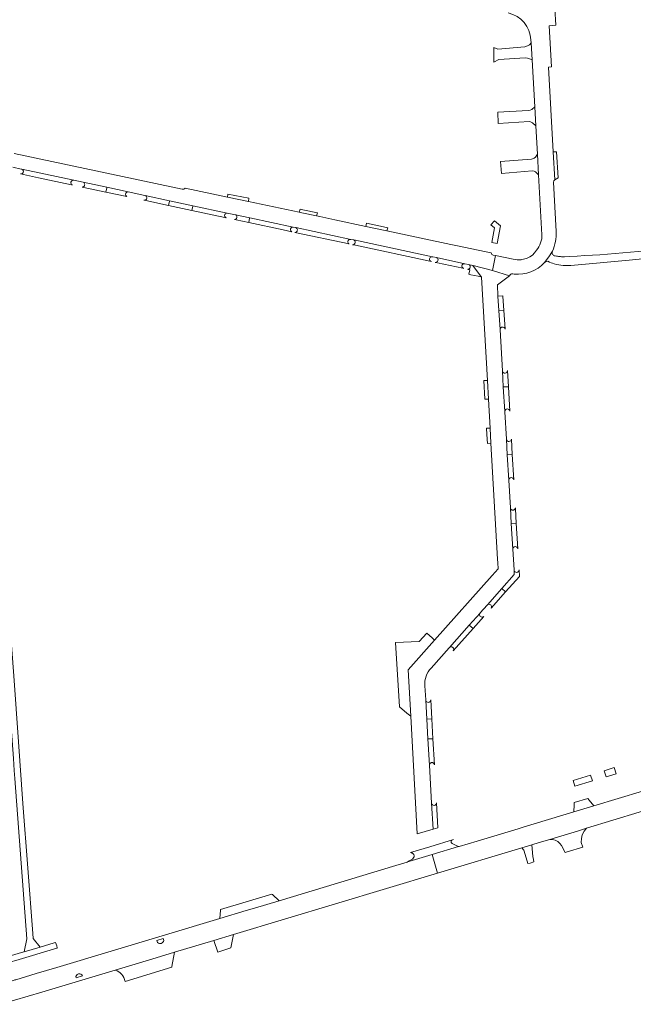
# Model space of a CAD drawing. Header units: metres. Extents: x 166325 to 190320, y 381923 to 404576.
# Tile 998 of 1056: x 182062 to 182241, y 385874 to 386162. Entities that reach past the tile are written whole.
import ezdxf

# ---------------------------------------------------------------- set-up
doc = ezdxf.new("R2010")
doc.units = ezdxf.units.M
for name, color, linetype, lineweight in [('B-WE-VH-VERHARDING_ASFALT-GV', 8, 'Continuous', 18), ('B-WE-VH-VERHARDING_BETON-GV', 8, 'Continuous', 18), ('B-WE-VH-VERHARDING_BETONSTRAATSTEEN-GV', 8, 'Continuous', 18), ('B-WE-VH-VERHARDING_STRAATBAKSTEEN-GV', 8, 'Continuous', 18)]:
    doc.layers.add(name, color=color, linetype=linetype, lineweight=lineweight)

msp = doc.modelspace()

# ---------------------------------------------------------------- linework, layer by layer
at = {"layer": 'B-WE-VH-VERHARDING_ASFALT-GV'}
for points in [[(182257.968, 386095.685, -0.0223892), (182222.412, 386092.459)], [(182257.968, 386095.685, -0.0223892), (182222.412, 386092.459)], [(182217.967, 386092.664, -0.437936), (182217.415, 386094.048)], [(182217.967, 386092.664, -0.437936), (182217.415, 386094.048)], [(182219.178, 386092.453, -0.0287484), (182217.967, 386092.664)], [(182219.178, 386092.453, -0.0287484), (182217.967, 386092.664)], [(182220.413, 386092.38, -0.0290845), (182219.178, 386092.453)], [(182220.413, 386092.38, -0.0290845), (182219.178, 386092.453)], [(182220.954, 386092.392, -0.0110442), (182220.413, 386092.38)], [(182222.81, 386089.828, 0.0065567), (182239.875, 386091.384)], [(182222.81, 386089.828, 0.0065567), (182239.875, 386091.384)], [(182239.875, 386091.384, 0.005884), (182255.251, 386093.173)], [(182239.875, 386091.384, 0.005884), (182255.251, 386093.173)], [(182216.107, 386091.034, 0.0407859), (182217.971, 386090.3)], [(182216.107, 386091.034, 0.0407859), (182217.971, 386090.3)], [(182217.971, 386090.3, 0.053307), (182220.564, 386089.807)], [(182217.971, 386090.3, 0.053307), (182220.564, 386089.807)], [(182220.602, 386089.804, 0.0246981), (182221.818, 386089.768)], [(182220.602, 386089.804, 0.0246981), (182221.818, 386089.768)], [(182221.818, 386089.768, 0.0150038), (182222.564, 386089.805)], [(182221.818, 386089.768, 0.0150038), (182222.564, 386089.805)], [(182103.649, 385892.92, -1.1921143), (182101.758, 385892.315)], [(182103.649, 385892.92, -1.1921143), (182101.758, 385892.315)], [(182078.133, 385881.385, -0.942757), (182080.047, 385881.969)]]:
    msp.add_lwpolyline(points, format="xyb", dxfattribs=at)
at = {"layer": 'B-WE-VH-VERHARDING_ASFALT-GV', "flags": 128}
for points in [[(182217.415, 386094.048), (182216.366, 386092.311), (182215.117, 386090.711), (182215.566, 386091.013), (182216.107, 386091.034)], [(182217.415, 386094.048), (182216.366, 386092.311), (182215.117, 386090.711), (182215.566, 386091.013), (182216.107, 386091.034)], [(182222.412, 386092.459), (182222.408, 386092.458), (182220.954, 386092.392)], [(182222.412, 386092.459), (182222.408, 386092.458), (182220.954, 386092.392)], [(182220.564, 386089.807), (182220.602, 386089.804)], [(182220.564, 386089.807), (182220.602, 386089.804)], [(182222.564, 386089.805), (182222.608, 386089.809), (182222.81, 386089.828)], [(182222.564, 386089.805), (182222.608, 386089.809), (182222.81, 386089.828)], [(182243.775, 385936.047), (182229.531, 385931.732), (182223.711, 385929.969), (182208.826, 385925.459), (182207.378, 385925.02), (182195.417, 385921.397), (182190.131, 385919.867), (182190.075, 385919.851), (182189.929, 385919.809), (182182.236, 385917.47), (182183.865, 385912.05), (182208.493, 385919.45), (182208.508, 385919.433), (182211.439, 385920.326), (182213.592, 385920.982), (182216.665, 385921.918), (182217.888, 385922.291), (182224.74, 385924.379), (182227.398, 385925.189), (182250.495, 385932.227)], [(182243.775, 385936.047), (182229.531, 385931.732), (182223.711, 385929.969), (182208.826, 385925.459), (182207.378, 385925.02), (182195.417, 385921.397), (182190.131, 385919.867), (182190.075, 385919.851), (182189.929, 385919.809), (182182.236, 385917.47), (182183.865, 385912.05), (182208.493, 385919.45), (182208.508, 385919.433), (182211.439, 385920.326), (182213.592, 385920.982), (182216.665, 385921.918), (182217.888, 385922.291), (182224.74, 385924.379), (182227.398, 385925.189), (182250.495, 385932.227)], [(182101.758, 385892.315), (182103.649, 385892.92)], [(182080.047, 385881.969), (182078.133, 385881.385)], [(182080.047, 385881.969), (182078.133, 385881.385)]]:
    msp.add_lwpolyline(points, dxfattribs=at)
for points in [[(182054.443, 386025.343), (182054.785, 386019.27), (182055.029, 386014.926), (182056.468, 385991.915), (182059.805, 385945.62), (182060.068, 385942.096), (182060.245, 385939.718), (182063.74, 385892.84), (182062.925, 385889.014), (182067.6, 385890.413), (182065.638, 385892.97), (182065.531, 385894.36), (182064.066, 385913.491), (182062.6, 385932.432), (182061.325, 385950.505), (182059.968, 385969.744), (182058.394, 385990.395), (182057.282, 386008.821), (182056.296, 386025.447), (182054.563, 386025.35)], [(182054.443, 386025.343), (182054.785, 386019.27), (182055.029, 386014.926), (182056.468, 385991.915), (182059.805, 385945.62), (182060.068, 385942.096), (182060.245, 385939.718), (182063.74, 385892.84), (182062.925, 385889.014), (182067.6, 385890.413), (182065.638, 385892.97), (182065.531, 385894.36), (182064.066, 385913.491), (182062.6, 385932.432), (182061.325, 385950.505), (182059.968, 385969.744), (182058.394, 385990.395), (182057.282, 386008.821), (182056.296, 386025.447), (182054.563, 386025.35)], [(182120.155, 385898.781), (182072.488, 385884.433), (182066.504, 385882.659), (182060.489, 385880.876), (182060.255, 385880.807), (182060.042, 385880.743), (182054.532, 385879.097), (182056.16, 385873.68), (182068.118, 385877.273), (182089.562, 385883.716), (182101.53, 385887.312), (182106.951, 385888.941), (182118.428, 385892.389), (182124.144, 385894.106), (182183.865, 385912.05), (182182.236, 385917.47), (182175.458, 385915.409), (182174.956, 385915.262), (182171.614, 385914.283), (182137.522, 385903.981), (182130.305, 385901.838), (182127.913, 385901.161)], [(182120.155, 385898.781), (182072.488, 385884.433), (182066.504, 385882.659), (182060.489, 385880.876), (182060.255, 385880.807), (182060.042, 385880.743), (182054.532, 385879.097), (182056.16, 385873.68), (182068.118, 385877.273), (182089.562, 385883.716), (182101.53, 385887.312), (182106.951, 385888.941), (182118.428, 385892.389), (182124.144, 385894.106), (182183.865, 385912.05), (182182.236, 385917.47), (182175.458, 385915.409), (182174.956, 385915.262), (182171.614, 385914.283), (182137.522, 385903.981), (182130.305, 385901.838), (182127.913, 385901.161)]]:
    msp.add_lwpolyline(points, close=True, dxfattribs=at)
at = {"layer": 'B-WE-VH-VERHARDING_BETON-GV', "flags": 128}
for points in [[(182103.649, 385892.92), (182101.758, 385892.315)], [(182103.649, 385892.92), (182101.758, 385892.315)], [(182078.133, 385881.385), (182080.047, 385881.969)]]:
    msp.add_lwpolyline(points, dxfattribs=at)
at = {"layer": 'B-WE-VH-VERHARDING_BETON-GV'}
for points in [[(182101.758, 385892.315, 1.1921143), (182103.649, 385892.92)], [(182080.047, 385881.969, 0.942757), (182078.133, 385881.385)], [(182080.047, 385881.969, 0.942757), (182078.133, 385881.385)]]:
    msp.add_lwpolyline(points, format="xyb", dxfattribs=at)
at = {"layer": 'B-WE-VH-VERHARDING_BETONSTRAATSTEEN-GV', "flags": 128}
for points in [[(182218.567, 386099.709), (182217.738, 386114.152), (182217.832, 386114.581), (182218.15, 386114.883), (182217.681, 386123.023), (182216.248, 386147.86), (182217.157, 386147.952), (182216.428, 386159.959), (182216.454, 386159.961), (182218.424, 386160.097), (182217.269, 386179.716), (182209.803, 386179.268)], [(182218.567, 386099.709), (182217.738, 386114.152), (182217.832, 386114.581), (182218.15, 386114.883), (182217.681, 386123.023), (182216.248, 386147.86), (182217.157, 386147.952), (182216.428, 386159.959), (182216.454, 386159.961), (182218.424, 386160.097), (182217.269, 386179.716), (182209.803, 386179.268)], [(182211.133, 386155.784), (182211.181, 386154.938)], [(182211.133, 386155.784), (182211.181, 386154.938)], [(182211.181, 386154.938), (182211.465, 386149.939), (182212.244, 386136.243), (182212.561, 386130.669), (182213.034, 386122.35), (182213.374, 386116.373)], [(182211.181, 386154.938), (182211.465, 386149.939), (182212.244, 386136.243), (182212.561, 386130.669), (182213.034, 386122.35), (182213.374, 386116.373)], [(182109.164, 386112.128), (182060.026, 386122.533)], [(182109.164, 386112.128), (182060.026, 386122.533)], [(182059.674, 386118.534), (182062.051, 386118.027), (182062.274, 386117.979), (182077.439, 386114.743), (182080.192, 386114.156), (182087.123, 386112.677), (182093.383, 386111.341), (182098.198, 386110.314), (182098.326, 386110.286), (182105.482, 386108.759), (182112.272, 386107.311), (182122.345, 386105.161), (182124.729, 386104.652), (182128.909, 386103.761), (182141.644, 386101.043), (182142.365, 386100.889), (182158.487, 386097.449), (182159.311, 386097.274), (182182.318, 386092.364), (182182.41, 386092.345), (182183.495, 386092.113), (182191.781, 386090.345), (182192.916, 386090.104), (182194.181, 386089.835), (182194.229, 386089.823), (182199.915, 386088.378), (182200.817, 386092.705), (182200.095, 386092.854), (182199.68, 386093.073), (182199.471, 386093.493), (182198.052, 386093.794), (182189.176, 386095.677), (182187.719, 386095.986), (182169.016, 386099.953), (182162.885, 386101.254), (182153.775, 386103.186), (182149.447, 386104.104), (182148.475, 386104.31)], [(182059.674, 386118.534), (182062.051, 386118.027), (182062.274, 386117.979), (182077.439, 386114.743), (182080.192, 386114.156), (182087.123, 386112.677), (182093.383, 386111.341), (182098.198, 386110.314), (182098.326, 386110.286), (182105.482, 386108.759), (182112.272, 386107.311), (182122.345, 386105.161), (182124.729, 386104.652), (182128.909, 386103.761), (182141.644, 386101.043), (182142.365, 386100.889), (182158.487, 386097.449), (182159.311, 386097.274), (182182.318, 386092.364), (182182.41, 386092.345), (182183.495, 386092.113), (182191.781, 386090.345), (182192.916, 386090.104), (182194.181, 386089.835), (182194.229, 386089.823), (182199.915, 386088.378), (182200.817, 386092.705), (182200.095, 386092.854), (182199.68, 386093.073), (182199.471, 386093.493), (182198.052, 386093.794), (182189.176, 386095.677), (182187.719, 386095.986), (182169.016, 386099.953), (182162.885, 386101.254), (182153.775, 386103.186), (182149.447, 386104.104), (182148.475, 386104.31)], [(182077.439, 386114.743), (182062.274, 386117.979)], [(182077.439, 386114.743), (182062.274, 386117.979)], [(182061.879, 386116.605), (182067.157, 386115.479), (182076.845, 386113.412), (182077.063, 386113.365)], [(182061.879, 386116.605), (182067.157, 386115.479), (182076.845, 386113.412), (182077.063, 386113.365)], [(182213.374, 386116.373), (182214.372, 386098.82)], [(182213.374, 386116.373), (182214.372, 386098.82)], [(182079.873, 386112.766), (182080.368, 386112.66), (182086.814, 386111.285)], [(182079.873, 386112.766), (182080.368, 386112.66), (182086.814, 386111.285)], [(182086.814, 386111.285), (182087.09, 386112.527), (182087.123, 386112.677), (182080.192, 386114.156)], [(182086.814, 386111.285), (182087.09, 386112.527), (182087.123, 386112.677), (182080.192, 386114.156)], [(182087.123, 386112.677), (182087.09, 386112.527), (182086.814, 386111.285), (182092.981, 386109.969)], [(182087.123, 386112.677), (182087.09, 386112.527), (182086.814, 386111.285), (182092.981, 386109.969)], [(182093.383, 386111.341), (182087.123, 386112.677)], [(182093.383, 386111.341), (182087.123, 386112.677)], [(182148.475, 386104.31), (182144.163, 386105.225), (182143.369, 386105.393), (182128.541, 386108.539), (182122.392, 386109.843), (182110.022, 386112.467)], [(182148.475, 386104.31), (182144.163, 386105.225), (182143.369, 386105.393), (182128.541, 386108.539), (182122.392, 386109.843), (182110.022, 386112.467)], [(182092.981, 386109.969), (182092.97, 386109.983)], [(182092.981, 386109.969), (182092.97, 386109.983)], [(182097.989, 386108.901), (182098.519, 386108.788), (182105.189, 386107.365)], [(182097.989, 386108.901), (182098.519, 386108.788), (182105.189, 386107.365)], [(182105.189, 386107.365), (182105.456, 386108.633), (182105.482, 386108.759), (182098.326, 386110.286)], [(182105.189, 386107.365), (182105.456, 386108.633), (182105.482, 386108.759), (182098.326, 386110.286)], [(182112.272, 386107.311), (182112.247, 386107.192), (182111.979, 386105.916), (182121.628, 386103.858), (182121.979, 386103.783)], [(182112.272, 386107.311), (182112.247, 386107.192), (182111.979, 386105.916), (182121.628, 386103.858), (182121.979, 386103.783)], [(182122.345, 386105.161), (182112.272, 386107.311)], [(182122.345, 386105.161), (182112.272, 386107.311)], [(182124.453, 386103.255), (182124.906, 386103.158), (182128.635, 386102.362)], [(182124.453, 386103.255), (182124.906, 386103.158), (182128.635, 386102.362)], [(182128.635, 386102.362), (182128.891, 386103.67), (182128.909, 386103.761), (182124.729, 386104.652)], [(182128.635, 386102.362), (182128.891, 386103.67), (182128.909, 386103.761), (182124.729, 386104.652)], [(182128.909, 386103.761), (182128.891, 386103.67), (182128.635, 386102.362), (182138.647, 386100.227), (182141.189, 386099.684), (182141.132, 386099.72)], [(182128.909, 386103.761), (182128.891, 386103.67), (182128.635, 386102.362), (182138.647, 386100.227), (182141.189, 386099.684), (182141.132, 386099.72)], [(182141.644, 386101.043), (182128.909, 386103.761)], [(182141.644, 386101.043), (182128.909, 386103.761)], [(182158.487, 386097.449), (182142.365, 386100.889)], [(182158.487, 386097.449), (182142.365, 386100.889)], [(182142.153, 386099.478), (182157.99, 386096.1)], [(182142.153, 386099.478), (182157.99, 386096.1)], [(182182.318, 386092.364), (182159.311, 386097.274)], [(182182.318, 386092.364), (182159.311, 386097.274)], [(182158.966, 386095.891), (182159.804, 386095.713), (182181.555, 386091.072), (182182.057, 386090.965)], [(182158.966, 386095.891), (182159.804, 386095.713), (182181.555, 386091.072), (182182.057, 386090.965)], [(182212.762, 386094.314), (182212.167, 386093.479), (182211.602, 386092.88), (182210.85, 386092.311), (182209.813, 386091.823), (182208.521, 386091.562), (182208.275, 386091.513), (182207.11, 386091.487), (182205.955, 386091.645), (182200.817, 386092.705), (182199.915, 386088.378), (182204.915, 386086.815)], [(182212.762, 386094.314), (182212.167, 386093.479), (182211.602, 386092.88), (182210.85, 386092.311), (182209.813, 386091.823), (182208.521, 386091.562), (182208.275, 386091.513), (182207.11, 386091.487), (182205.955, 386091.645), (182200.817, 386092.705), (182199.915, 386088.378), (182204.915, 386086.815)], [(182191.781, 386090.345), (182183.495, 386092.113), (182183.567, 386092.086)], [(182191.781, 386090.345), (182183.495, 386092.113), (182183.567, 386092.086)], [(182215.117, 386090.711), (182216.366, 386092.311), (182217.415, 386094.048)], [(182215.117, 386090.711), (182216.366, 386092.311), (182217.415, 386094.048)], [(182181.945, 385972.038), (182187.249, 385978.003), (182187.289, 385978.047), (182193.113, 385984.595), (182196.258, 385988.13), (182196.306, 385988.184), (182198.349, 385990.452), (182198.393, 385990.502), (182202.637, 385995.318), (182206.258, 385999.428), (182206.196, 386000.678), (182206.192, 386000.76), (182205.846, 386006.822), (182205.405, 386014.376), (182205.142, 386018.872), (182204.657, 386026.986), (182204.233, 386034.447), (182203.975, 386038.986), (182203.515, 386047.039), (182203.512, 386047.093), (182203.07, 386054.269), (182202.779, 386058.987), (182202.127, 386071.018), (182202.124, 386071.071), (182201.768, 386076.64), (182201.498, 386080.866), (182201.332, 386084.137), (182202.562, 386085.057), (182204.915, 386086.815), (182199.915, 386088.378)], [(182181.945, 385972.038), (182187.249, 385978.003), (182187.289, 385978.047), (182193.113, 385984.595), (182196.258, 385988.13), (182196.306, 385988.184), (182198.349, 385990.452), (182198.393, 385990.502), (182202.637, 385995.318), (182206.258, 385999.428), (182206.196, 386000.678), (182206.192, 386000.76), (182205.846, 386006.822), (182205.405, 386014.376), (182205.142, 386018.872), (182204.657, 386026.986), (182204.233, 386034.447), (182203.975, 386038.986), (182203.515, 386047.039), (182203.512, 386047.093), (182203.07, 386054.269), (182202.779, 386058.987), (182202.127, 386071.018), (182202.124, 386071.071), (182201.768, 386076.64), (182201.498, 386080.866), (182201.332, 386084.137), (182202.562, 386085.057), (182204.915, 386086.815), (182199.915, 386088.378)], [(182183.17, 386090.728), (182183.816, 386090.59), (182191.19, 386089.017), (182191.471, 386088.957)], [(182183.17, 386090.728), (182183.816, 386090.59), (182191.19, 386089.017), (182191.471, 386088.957)], [(182192.642, 386088.707), (182192.805, 386088.672), (182193.241, 386088.579), (182192.957, 386087.239), (182193.553, 386087.113), (182195.671, 386086.663), (182196.46, 386086.496), (182196.699, 386086.445), (182194.183, 386089.833), (182194.181, 386089.835), (182192.916, 386090.104)], [(182192.642, 386088.707), (182192.805, 386088.672), (182193.241, 386088.579), (182192.957, 386087.239), (182193.553, 386087.113), (182195.671, 386086.663), (182196.46, 386086.496), (182196.699, 386086.445), (182194.183, 386089.833), (182194.181, 386089.835), (182192.916, 386090.104)], [(182199.915, 386088.378), (182194.229, 386089.823), (182194.181, 386089.835), (182194.183, 386089.833), (182196.699, 386086.445), (182198.408, 386056.201), (182198.717, 386050.734), (182199.196, 386042.254), (182199.448, 386037.797), (182201.363, 386003.92), (182201.425, 386002.876), (182201.533, 386001.059), (182201.525, 386001.05), (182199.842, 385999.158)], [(182199.915, 386088.378), (182194.229, 386089.823), (182194.181, 386089.835), (182194.183, 386089.833), (182196.699, 386086.445), (182198.408, 386056.201), (182198.717, 386050.734), (182199.196, 386042.254), (182199.448, 386037.797), (182201.363, 386003.92), (182201.425, 386002.876), (182201.533, 386001.059), (182201.525, 386001.05), (182199.842, 385999.158)], [(182205.8, 386087.383), (182206.257, 386087.302)], [(182205.8, 386087.383), (182206.257, 386087.302)], [(182203.559, 386071.177), (182203.187, 386076.706), (182201.768, 386076.64), (182202.124, 386071.071)], [(182203.559, 386071.177), (182203.187, 386076.706), (182201.768, 386076.64), (182202.124, 386071.071)], [(182202.779, 386058.987), (182203.07, 386054.269), (182204.55, 386054.336)], [(182202.779, 386058.987), (182203.07, 386054.269), (182204.55, 386054.336)], [(182204.55, 386054.336), (182204.279, 386059.068)], [(182204.55, 386054.336), (182204.279, 386059.068)], [(182204.959, 386047.178), (182204.55, 386054.336), (182203.07, 386054.269), (182203.512, 386047.093)], [(182204.959, 386047.178), (182204.55, 386054.336), (182203.07, 386054.269), (182203.512, 386047.093)], [(182203.975, 386038.986), (182204.233, 386034.447), (182205.692, 386034.511)], [(182203.975, 386038.986), (182204.233, 386034.447), (182205.692, 386034.511)], [(182205.692, 386034.511), (182205.429, 386039.032)], [(182205.692, 386034.511), (182205.429, 386039.032)], [(182206.122, 386027.108), (182205.692, 386034.511), (182204.233, 386034.447), (182204.657, 386026.986)], [(182206.122, 386027.108), (182205.692, 386034.511), (182204.233, 386034.447), (182204.657, 386026.986)], [(182207.305, 386006.926), (182206.859, 386014.461), (182205.405, 386014.376), (182205.846, 386006.822)], [(182207.305, 386006.926), (182206.859, 386014.461), (182205.405, 386014.376), (182205.846, 386006.822)], [(182199.842, 385999.158), (182182.991, 385980.218), (182175.222, 385971.486), (182175.983, 385957.997), (182175.985, 385957.956), (182177.914, 385923.523), (182180.209, 385924.214), (182182.507, 385924.906), (182182.072, 385932.548), (182181.446, 385943.605), (182181.011, 385951.299), (182180.683, 385957.087), (182180.369, 385962.646), (182180.365, 385962.719), (182180.142, 385966.861)], [(182199.842, 385999.158), (182182.991, 385980.218), (182175.222, 385971.486), (182175.983, 385957.997), (182175.985, 385957.956), (182177.914, 385923.523), (182180.209, 385924.214), (182182.507, 385924.906), (182182.072, 385932.548), (182181.446, 385943.605), (182181.011, 385951.299), (182180.683, 385957.087), (182180.369, 385962.646), (182180.365, 385962.719), (182180.142, 385966.861)], [(182206.196, 386000.678), (182206.258, 385999.428), (182202.637, 385995.318), (182203.736, 385994.325)], [(182206.196, 386000.678), (182206.258, 385999.428), (182202.637, 385995.318), (182203.736, 385994.325)], [(182203.736, 385994.325), (182207.786, 385998.869), (182207.655, 386000.784)], [(182203.736, 385994.325), (182207.786, 385998.869), (182207.655, 386000.784)], [(182199.486, 385989.557), (182203.736, 385994.325), (182202.637, 385995.318), (182198.393, 385990.502)], [(182199.486, 385989.557), (182203.736, 385994.325), (182202.637, 385995.318), (182198.393, 385990.502)], [(182196.258, 385988.13), (182193.113, 385984.595), (182194.216, 385983.64)], [(182196.258, 385988.13), (182193.113, 385984.595), (182194.216, 385983.64)], [(182194.216, 385983.64), (182197.326, 385987.146)], [(182194.216, 385983.64), (182197.326, 385987.146)], [(182188.397, 385977.08), (182194.216, 385983.64), (182193.113, 385984.595), (182187.289, 385978.047)], [(182188.397, 385977.08), (182194.216, 385983.64), (182193.113, 385984.595), (182187.289, 385978.047)], [(182180.369, 385962.646), (182180.683, 385957.087), (182182.164, 385957.147), (182181.841, 385962.746)], [(182180.369, 385962.646), (182180.683, 385957.087), (182182.164, 385957.147), (182181.841, 385962.746)], [(182182.072, 385932.548), (182182.507, 385924.906)], [(182182.072, 385932.548), (182182.507, 385924.906)], [(182182.507, 385924.906), (182183.948, 385925.34), (182183.562, 385932.64)], [(182182.507, 385924.906), (182183.948, 385925.34), (182183.562, 385932.64)], [(182188.055, 385921.71), (182188.452, 385921.933), (182181.537, 385919.796), (182175.96, 385918.072)], [(182188.055, 385921.71), (182188.452, 385921.933), (182181.537, 385919.796), (182175.96, 385918.072)], [(182174.956, 385915.262), (182175.458, 385915.409), (182182.236, 385917.47), (182189.929, 385919.809), (182190.075, 385919.851), (182189.455, 385920.009), (182188.292, 385920.607), (182188.078, 385920.751)], [(182174.956, 385915.262), (182175.458, 385915.409), (182182.236, 385917.47), (182189.929, 385919.809), (182190.075, 385919.851), (182189.455, 385920.009), (182188.292, 385920.607), (182188.078, 385920.751)], [(182176.506, 385916.185), (182175.575, 385915.631), (182174.956, 385915.262)], [(182176.506, 385916.185), (182175.575, 385915.631), (182174.956, 385915.262)], [(182106.169, 385884.783), (182106.951, 385888.941), (182101.53, 385887.312), (182089.562, 385883.716)], [(182106.169, 385884.783), (182106.951, 385888.941), (182101.53, 385887.312), (182089.562, 385883.716)], [(182092.478, 385880.366), (182106.115, 385884.497), (182106.169, 385884.783)], [(182092.478, 385880.366), (182106.115, 385884.497), (182106.169, 385884.783)]]:
    msp.add_lwpolyline(points, dxfattribs=at)
at = {"layer": 'B-WE-VH-VERHARDING_BETONSTRAATSTEEN-GV'}
for points in [[(182204.521, 386163.719, -0.3340163), (182211.133, 386155.784)], [(182204.521, 386163.719, -0.3340163), (182211.133, 386155.784)], [(182062.601, 386117.716, -0.5391182), (182062.143, 386116.606)], [(182062.601, 386117.716, -0.5391182), (182062.143, 386116.606)], [(182062.274, 386117.979, -0.1492352), (182062.601, 386117.716)], [(182062.274, 386117.979, -0.1492352), (182062.601, 386117.716)], [(182062.143, 386116.606, -0.0946956), (182061.879, 386116.605)], [(182062.143, 386116.606, -0.0946956), (182061.879, 386116.605)], [(182076.627, 386114.231, -0.2005675), (182076.981, 386114.67)], [(182076.627, 386114.231, -0.2005675), (182076.981, 386114.67)], [(182076.981, 386114.67, -0.163771), (182077.439, 386114.743)], [(182076.981, 386114.67, -0.163771), (182077.439, 386114.743)], [(182077.063, 386113.365, -0.3883787), (182076.627, 386114.231)], [(182077.063, 386113.365, -0.3883787), (182076.627, 386114.231)], [(182080.512, 386113.921, -0.6577903), (182079.873, 386112.766)], [(182080.512, 386113.921, -0.6577903), (182079.873, 386112.766)], [(182080.192, 386114.156, -0.1390649), (182080.512, 386113.921)], [(182080.192, 386114.156, -0.1390649), (182080.512, 386113.921)], [(182110.022, 386112.467, -0.3532597), (182109.164, 386112.128)], [(182110.022, 386112.467, -0.3532597), (182109.164, 386112.128)], [(182092.97, 386109.983, -0.6260096), (182092.983, 386111.278)], [(182092.97, 386109.983, -0.6260096), (182092.983, 386111.278)], [(182092.983, 386111.278, -0.1428937), (182093.383, 386111.341)], [(182092.983, 386111.278, -0.1428937), (182093.383, 386111.341)], [(182098.648, 386110.078, -0.7107054), (182097.989, 386108.901)], [(182098.648, 386110.078, -0.7107054), (182097.989, 386108.901)], [(182098.326, 386110.286, -0.1350489), (182098.648, 386110.078)], [(182098.326, 386110.286, -0.1350489), (182098.648, 386110.078)], [(182121.979, 386103.783, -0.6518336), (182122.066, 386105.117)], [(182121.979, 386103.783, -0.6518336), (182122.066, 386105.117)], [(182122.066, 386105.117, -0.1006811), (182122.345, 386105.161)], [(182122.066, 386105.117, -0.1006811), (182122.345, 386105.161)], [(182124.962, 386104.503, -0.6814993), (182124.453, 386103.255)], [(182124.962, 386104.503, -0.6814993), (182124.453, 386103.255)], [(182124.729, 386104.652, -0.099281), (182124.962, 386104.503)], [(182124.729, 386104.652, -0.099281), (182124.962, 386104.503)], [(182141.132, 386099.72, -0.4652164), (182141.033, 386100.835)], [(182141.132, 386099.72, -0.4652164), (182141.033, 386100.835)], [(182141.033, 386100.835, -0.1132466), (182141.309, 386101.008)], [(182141.033, 386100.835, -0.1132466), (182141.309, 386101.008)], [(182141.309, 386101.008, -0.0357437), (182141.368, 386101.026)], [(182141.309, 386101.008, -0.0357437), (182141.368, 386101.026)], [(182141.368, 386101.026, -0.0979011), (182141.644, 386101.043)], [(182141.368, 386101.026, -0.0979011), (182141.644, 386101.043)], [(182142.587, 386100.768, -0.6483914), (182142.252, 386099.488)], [(182142.587, 386100.768, -0.6483914), (182142.252, 386099.488)], [(182142.365, 386100.889, -0.0887006), (182142.587, 386100.768)], [(182142.365, 386100.889, -0.0887006), (182142.587, 386100.768)], [(182142.252, 386099.488, -0.0210093), (182142.153, 386099.478)], [(182142.252, 386099.488, -0.0210093), (182142.153, 386099.478)], [(182157.785, 386096.266, -0.7158333), (182158.487, 386097.449)], [(182157.785, 386096.266, -0.7158333), (182158.487, 386097.449)], [(182159.446, 386097.196, -0.6828754), (182159.105, 386095.894)], [(182159.446, 386097.196, -0.6828754), (182159.105, 386095.894)], [(182159.311, 386097.274, -0.0540584), (182159.446, 386097.196)], [(182159.311, 386097.274, -0.0540584), (182159.446, 386097.196)], [(182214.372, 386098.82, -0.1819102), (182212.762, 386094.314)], [(182214.372, 386098.82, -0.1819102), (182212.762, 386094.314)], [(182217.415, 386094.048, 0.1084632), (182218.567, 386099.709)], [(182217.415, 386094.048, 0.1084632), (182218.567, 386099.709)], [(182157.99, 386096.1, -0.0947109), (182157.785, 386096.266)], [(182157.99, 386096.1, -0.0947109), (182157.785, 386096.266)], [(182159.105, 386095.894, -0.0361112), (182158.966, 386095.891)], [(182159.105, 386095.894, -0.0361112), (182158.966, 386095.891)], [(182182.057, 386090.965, -0.3942516), (182181.512, 386091.771)], [(182182.057, 386090.965, -0.3942516), (182181.512, 386091.771)], [(182181.512, 386091.771, -0.3190483), (182182.095, 386092.362)], [(182181.512, 386091.771, -0.3190483), (182182.095, 386092.362)], [(182182.095, 386092.362, -0.0735355), (182182.318, 386092.364)], [(182182.095, 386092.362, -0.0735355), (182182.318, 386092.364)], [(182183.567, 386092.086, -0.86906), (182183.17, 386090.728)], [(182183.567, 386092.086, -0.86906), (182183.17, 386090.728)], [(182191.471, 386088.957, -0.9549686), (182191.781, 386090.345)], [(182191.471, 386088.957, -0.9549686), (182191.781, 386090.345)], [(182193.325, 386089.726, -0.5578192), (182192.642, 386088.707)], [(182193.325, 386089.726, -0.5578192), (182192.642, 386088.707)], [(182192.916, 386090.104, -0.1991486), (182193.325, 386089.726)], [(182192.916, 386090.104, -0.1991486), (182193.325, 386089.726)], [(182206.257, 386087.302, 0.2421252), (182215.117, 386090.711)], [(182206.257, 386087.302, 0.2421252), (182215.117, 386090.711)], [(182204.915, 386086.815, -0.4041258), (182205.8, 386087.383)], [(182204.915, 386086.815, -0.4041258), (182205.8, 386087.383)], [(182202.124, 386071.071, -0.9546937), (182203.559, 386071.177)], [(182202.124, 386071.071, -0.9546937), (182203.559, 386071.177)], [(182204.279, 386059.068, -0.9793576), (182202.779, 386058.987)], [(182204.279, 386059.068, -0.9793576), (182202.779, 386058.987)], [(182203.512, 386047.093, -0.9668612), (182204.959, 386047.178)], [(182203.512, 386047.093, -0.9668612), (182204.959, 386047.178)], [(182205.429, 386039.032, -0.9573582), (182203.975, 386038.986)], [(182205.429, 386039.032, -0.9573582), (182203.975, 386038.986)], [(182204.657, 386026.986, -0.9706813), (182206.122, 386027.108)], [(182204.657, 386026.986, -0.9706813), (182206.122, 386027.108)], [(182205.846, 386006.822, -0.9637117), (182207.305, 386006.926)], [(182205.846, 386006.822, -0.9637117), (182207.305, 386006.926)], [(182207.655, 386000.784, -0.9664432), (182206.196, 386000.678)], [(182207.655, 386000.784, -0.9664432), (182206.196, 386000.678)], [(182198.393, 385990.502, -0.9470013), (182199.486, 385989.557)], [(182198.393, 385990.502, -0.9470013), (182199.486, 385989.557)], [(182197.326, 385987.146, -0.9346876), (182196.258, 385988.13)], [(182197.326, 385987.146, -0.9346876), (182196.258, 385988.13)], [(182187.289, 385978.047, -0.9527276), (182188.397, 385977.08)], [(182187.289, 385978.047, -0.9527276), (182188.397, 385977.08)], [(182180.142, 385966.861, -0.2188771), (182181.945, 385972.038)], [(182180.142, 385966.861, -0.2188771), (182181.945, 385972.038)], [(182181.841, 385962.746, -0.9605951), (182180.369, 385962.646)], [(182181.841, 385962.746, -0.9605951), (182180.369, 385962.646)], [(182183.562, 385932.64, -0.9731738), (182182.072, 385932.548)], [(182183.562, 385932.64, -0.9731738), (182182.072, 385932.548)], [(182187.849, 385920.992, -0.2874968), (182187.91, 385921.58)], [(182187.849, 385920.992, -0.2874968), (182187.91, 385921.58)], [(182187.91, 385921.58, -0.0358654), (182187.95, 385921.625)], [(182187.91, 385921.58, -0.0358654), (182187.95, 385921.625)], [(182187.95, 385921.625, -0.0520564), (182188.055, 385921.71)], [(182187.95, 385921.625, -0.0520564), (182188.055, 385921.71)], [(182187.999, 385920.804, -0.1064933), (182187.849, 385920.992)], [(182187.999, 385920.804, -0.1064933), (182187.849, 385920.992)], [(182188.078, 385920.751, -0.0320467), (182187.999, 385920.804)], [(182188.078, 385920.751, -0.0320467), (182187.999, 385920.804)], [(182175.96, 385918.072, -0.0657042), (182176.222, 385918.033)], [(182175.96, 385918.072, -0.0657042), (182176.222, 385918.033)], [(182176.222, 385918.033, -0.0320637), (182176.343, 385917.991)], [(182176.222, 385918.033, -0.0320637), (182176.343, 385917.991)], [(182176.343, 385917.991, -0.054998), (182176.534, 385917.884)], [(182176.343, 385917.991, -0.054998), (182176.534, 385917.884)], [(182176.902, 385916.679, -0.1573749), (182176.506, 385916.185)], [(182176.902, 385916.679, -0.1573749), (182176.506, 385916.185)], [(182176.534, 385917.884, -0.0267665), (182176.599, 385917.834)], [(182176.534, 385917.884, -0.0267665), (182176.599, 385917.834)], [(182176.599, 385917.834, -0.0389215), (182176.691, 385917.747)], [(182176.599, 385917.834, -0.0389215), (182176.691, 385917.747)], [(182176.691, 385917.747, -0.1702994), (182176.966, 385917.13)], [(182176.691, 385917.747, -0.1702994), (182176.966, 385917.13)], [(182176.969, 385917.017, -0.0859408), (182176.902, 385916.679)], [(182176.969, 385917.017, -0.0859408), (182176.902, 385916.679)], [(182176.966, 385917.13, -0.0262976), (182176.969, 385917.017)], [(182176.966, 385917.13, -0.0262976), (182176.969, 385917.017)], [(182089.562, 385883.716, -0.2700156), (182092.478, 385880.366)], [(182089.562, 385883.716, -0.2700156), (182092.478, 385880.366)]]:
    msp.add_lwpolyline(points, format="xyb", dxfattribs=at)
at = {"layer": 'B-WE-VH-VERHARDING_BETONSTRAATSTEEN-GV', "flags": 128}
for points in [[(182211.465, 386149.939), (182211.181, 386154.938), (182210.765, 386154.388), (182210.102, 386154.036), (182209.372, 386153.773), (182201.472, 386153.137), (182200.272, 386153.626), (182200.312, 386149.268), (182201.784, 386150.07), (182209.495, 386150.539), (182210.166, 386150.477), (182210.697, 386150.297)], [(182211.465, 386149.939), (182211.181, 386154.938), (182210.765, 386154.388), (182210.102, 386154.036), (182209.372, 386153.773), (182201.472, 386153.137), (182200.272, 386153.626), (182200.312, 386149.268), (182201.784, 386150.07), (182209.495, 386150.539), (182210.166, 386150.477), (182210.697, 386150.297)], [(182212.561, 386130.669), (182212.244, 386136.243), (182211.393, 386135.478), (182210.869, 386135.244), (182210.356, 386135.137), (182201.472, 386134.704), (182201.526, 386131.361), (182210.628, 386131.903), (182211.051, 386131.792), (182211.563, 386131.553)], [(182212.561, 386130.669), (182212.244, 386136.243), (182211.393, 386135.478), (182210.869, 386135.244), (182210.356, 386135.137), (182201.472, 386134.704), (182201.526, 386131.361), (182210.628, 386131.903), (182211.051, 386131.792), (182211.563, 386131.553)], [(182217.681, 386123.023), (182218.15, 386114.883), (182219.063, 386115.413), (182218.615, 386123.06)], [(182217.681, 386123.023), (182218.15, 386114.883), (182219.063, 386115.413), (182218.615, 386123.06)], [(182202.2, 386120.239), (182202.54, 386116.767), (182211.534, 386117.477), (182212.046, 386117.386), (182212.508, 386117.196), (182213.374, 386116.373), (182213.034, 386122.35), (182212.488, 386121.465), (182212.043, 386121.171), (182211.283, 386120.918)], [(182202.2, 386120.239), (182202.54, 386116.767), (182211.534, 386117.477), (182212.046, 386117.386), (182212.508, 386117.196), (182213.374, 386116.373), (182213.034, 386122.35), (182212.488, 386121.465), (182212.043, 386121.171), (182211.283, 386120.918)], [(182111.979, 386105.916), (182112.247, 386107.192), (182112.272, 386107.311), (182105.482, 386108.759), (182105.456, 386108.633), (182105.189, 386107.365)], [(182111.979, 386105.916), (182112.247, 386107.192), (182112.272, 386107.311), (182105.482, 386108.759), (182105.456, 386108.633), (182105.189, 386107.365)], [(182128.608, 386109.488), (182122.556, 386110.7), (182122.392, 386109.843), (182128.541, 386108.539)], [(182128.608, 386109.488), (182122.556, 386110.7), (182122.392, 386109.843), (182128.541, 386108.539)], [(182144.163, 386105.225), (182148.475, 386104.31), (182148.699, 386105.223), (182144.409, 386106.134), (182143.627, 386106.3), (182143.369, 386105.393)], [(182144.163, 386105.225), (182148.475, 386104.31), (182148.699, 386105.223), (182144.409, 386106.134), (182143.627, 386106.3), (182143.369, 386105.393)], [(182199.722, 386096.534), (182201.228, 386096.213), (182202.233, 386101.438), (182200.502, 386102.877), (182199.432, 386101.7), (182200.525, 386100.841)], [(182199.722, 386096.534), (182201.228, 386096.213), (182202.233, 386101.438), (182200.502, 386102.877), (182199.432, 386101.7), (182200.525, 386100.841)], [(182169.016, 386099.953), (182169.25, 386100.864), (182168.067, 386101.112), (182163.03, 386102.181), (182162.885, 386101.254)], [(182169.016, 386099.953), (182169.25, 386100.864), (182168.067, 386101.112), (182163.03, 386102.181), (182162.885, 386101.254)], [(182203.187, 386076.706), (182202.914, 386080.776), (182202.903, 386080.939), (182201.498, 386080.866), (182201.768, 386076.64)], [(182203.187, 386076.706), (182202.914, 386080.776), (182202.903, 386080.939), (182201.498, 386080.866), (182201.768, 386076.64)], [(182197.396, 386056.144), (182197.397, 386056.13), (182197.705, 386050.677), (182197.741, 386050.679), (182198.67, 386050.731), (182198.717, 386050.734), (182198.408, 386056.201), (182198.26, 386056.193), (182197.905, 386056.173)], [(182197.396, 386056.144), (182197.397, 386056.13), (182197.705, 386050.677), (182197.741, 386050.679), (182198.67, 386050.731), (182198.717, 386050.734), (182198.408, 386056.201), (182198.26, 386056.193), (182197.905, 386056.173)], [(182198.436, 386037.74), (182198.456, 386037.741), (182199.351, 386037.792), (182199.448, 386037.797), (182199.196, 386042.254), (182199.087, 386042.248), (182198.185, 386042.197), (182198.287, 386040.388)], [(182198.436, 386037.74), (182198.456, 386037.741), (182199.351, 386037.792), (182199.448, 386037.797), (182199.196, 386042.254), (182199.087, 386042.248), (182198.185, 386042.197), (182198.287, 386040.388)], [(182206.859, 386014.461), (182206.613, 386018.617), (182206.589, 386018.931), (182206.58, 386018.855), (182206.564, 386018.781), (182206.539, 386018.708), (182206.507, 386018.639), (182206.469, 386018.573), (182206.423, 386018.512), (182206.371, 386018.456), (182206.314, 386018.406), (182206.252, 386018.361), (182206.186, 386018.324), (182206.116, 386018.294), (182206.043, 386018.271), (182205.968, 386018.256), (182205.892, 386018.249), (182205.816, 386018.25), (182205.74, 386018.259), (182205.666, 386018.275), (182205.593, 386018.3), (182205.524, 386018.332), (182205.458, 386018.371), (182205.397, 386018.416), (182205.341, 386018.468), (182205.291, 386018.525), (182205.247, 386018.588), (182205.21, 386018.654), (182205.179, 386018.724), (182205.157, 386018.797), (182205.142, 386018.872), (182205.405, 386014.376)], [(182206.859, 386014.461), (182206.613, 386018.617), (182206.589, 386018.931), (182206.58, 386018.855), (182206.564, 386018.781), (182206.539, 386018.708), (182206.507, 386018.639), (182206.469, 386018.573), (182206.423, 386018.512), (182206.371, 386018.456), (182206.314, 386018.406), (182206.252, 386018.361), (182206.186, 386018.324), (182206.116, 386018.294), (182206.043, 386018.271), (182205.968, 386018.256), (182205.892, 386018.249), (182205.816, 386018.25), (182205.74, 386018.259), (182205.666, 386018.275), (182205.593, 386018.3), (182205.524, 386018.332), (182205.458, 386018.371), (182205.397, 386018.416), (182205.341, 386018.468), (182205.291, 386018.525), (182205.247, 386018.588), (182205.21, 386018.654), (182205.179, 386018.724), (182205.157, 386018.797), (182205.142, 386018.872), (182205.405, 386014.376)], [(182180.734, 385982.205), (182178.488, 385979.859), (182171.577, 385979.543), (182172.686, 385960.675), (182174.875, 385958.871), (182175.985, 385957.956), (182175.983, 385957.997), (182175.222, 385971.486), (182182.991, 385980.218), (182182.303, 385980.847)], [(182180.734, 385982.205), (182178.488, 385979.859), (182171.577, 385979.543), (182172.686, 385960.675), (182174.875, 385958.871), (182175.985, 385957.956), (182175.983, 385957.997), (182175.222, 385971.486), (182182.991, 385980.218), (182182.303, 385980.847)], [(182182.498, 385951.367), (182182.164, 385957.147), (182180.683, 385957.087), (182181.011, 385951.299)], [(182182.498, 385951.367), (182182.164, 385957.147), (182180.683, 385957.087), (182181.011, 385951.299)], [(182182.939, 385943.721), (182182.498, 385951.367), (182181.011, 385951.299), (182181.446, 385943.605), (182181.446, 385943.671), (182181.453, 385943.748), (182181.468, 385943.824), (182181.49, 385943.898), (182181.52, 385943.97), (182181.558, 385944.037), (182181.602, 385944.101), (182181.652, 385944.16), (182181.709, 385944.213), (182181.77, 385944.26), (182181.836, 385944.3), (182181.906, 385944.334), (182181.979, 385944.36), (182182.054, 385944.378), (182182.131, 385944.389), (182182.208, 385944.391), (182182.285, 385944.386), (182182.361, 385944.372), (182182.436, 385944.351), (182182.508, 385944.322), (182182.576, 385944.287), (182182.641, 385944.244), (182182.7, 385944.194), (182182.755, 385944.139), (182182.803, 385944.079), (182182.845, 385944.014), (182182.879, 385943.945), (182182.907, 385943.872), (182182.927, 385943.797)], [(182182.939, 385943.721), (182182.498, 385951.367), (182181.011, 385951.299), (182181.446, 385943.605), (182181.446, 385943.671), (182181.453, 385943.748), (182181.468, 385943.824), (182181.49, 385943.898), (182181.52, 385943.97), (182181.558, 385944.037), (182181.602, 385944.101), (182181.652, 385944.16), (182181.709, 385944.213), (182181.77, 385944.26), (182181.836, 385944.3), (182181.906, 385944.334), (182181.979, 385944.36), (182182.054, 385944.378), (182182.131, 385944.389), (182182.208, 385944.391), (182182.285, 385944.386), (182182.361, 385944.372), (182182.436, 385944.351), (182182.508, 385944.322), (182182.576, 385944.287), (182182.641, 385944.244), (182182.7, 385944.194), (182182.755, 385944.139), (182182.803, 385944.079), (182182.845, 385944.014), (182182.879, 385943.945), (182182.907, 385943.872), (182182.927, 385943.797)], [(182232.527, 385941.981), (182233.099, 385940.231), (182236.069, 385941.133), (182235.495, 385942.915)], [(182232.527, 385941.981), (182233.099, 385940.231), (182236.069, 385941.133), (182235.495, 385942.915)], [(182223.536, 385939.153), (182224.02, 385937.475), (182229.142, 385939.03), (182228.605, 385940.747)], [(182223.536, 385939.153), (182224.02, 385937.475), (182229.142, 385939.03), (182228.605, 385940.747)], [(182223.711, 385929.969), (182229.531, 385931.732), (182228.169, 385933.353), (182227.741, 385933.862), (182223.83, 385932.675), (182223.801, 385932.01)], [(182223.711, 385929.969), (182229.531, 385931.732), (182228.169, 385933.353), (182227.741, 385933.862), (182223.83, 385932.675), (182223.801, 385932.01)], [(182216.665, 385921.918), (182217.476, 385921.872), (182218.26, 385921.656), (182218.982, 385921.28), (182219.608, 385920.762), (182220.112, 385920.124), (182221.147, 385918.068), (182221.752, 385918.25), (182226.352, 385919.633), (182225.859, 385921.015), (182225.883, 385922.161), (182226.159, 385923.275), (182226.672, 385924.301), (182227.398, 385925.189), (182224.74, 385924.379), (182217.888, 385922.291)], [(182216.665, 385921.918), (182217.476, 385921.872), (182218.26, 385921.656), (182218.982, 385921.28), (182219.608, 385920.762), (182220.112, 385920.124), (182221.147, 385918.068), (182221.752, 385918.25), (182226.352, 385919.633), (182225.859, 385921.015), (182225.883, 385922.161), (182226.159, 385923.275), (182226.672, 385924.301), (182227.398, 385925.189), (182224.74, 385924.379), (182217.888, 385922.291)], [(182208.508, 385919.433), (182209.103, 385918.752), (182210.046, 385915.543), (182210.254, 385914.837), (182210.925, 385914.997), (182212.024, 385915.327), (182211.86, 385916.018), (182211.657, 385916.875), (182211.439, 385920.326)], [(182208.508, 385919.433), (182209.103, 385918.752), (182210.046, 385915.543), (182210.254, 385914.837), (182210.925, 385914.997), (182212.024, 385915.327), (182211.86, 385916.018), (182211.657, 385916.875), (182211.439, 385920.326)], [(182135.426, 385905.904), (182120.387, 385901.371), (182120.376, 385901.245), (182120.155, 385898.781), (182127.913, 385901.161), (182130.305, 385901.838), (182137.522, 385903.981), (182135.549, 385905.791)], [(182135.426, 385905.904), (182120.387, 385901.371), (182120.376, 385901.245), (182120.155, 385898.781), (182127.913, 385901.161), (182130.305, 385901.838), (182137.522, 385903.981), (182135.549, 385905.791)], [(182062.204, 385888.798), (182059.225, 385887.915), (182056.57, 385887.128), (182056.56, 385887.002), (182056.558, 385886.974), (182056.481, 385885.987), (182058.969, 385886.097), (182059.06, 385886.101), (182060.53, 385886.542), (182072.511, 385890.137), (182072.654, 385890.18), (182072.479, 385890.759), (182072.167, 385891.783), (182071.719, 385891.648), (182067.6, 385890.413), (182062.925, 385889.014)], [(182062.204, 385888.798), (182059.225, 385887.915), (182056.57, 385887.128), (182056.56, 385887.002), (182056.558, 385886.974), (182056.481, 385885.987), (182058.969, 385886.097), (182059.06, 385886.101), (182060.53, 385886.542), (182072.511, 385890.137), (182072.654, 385890.18), (182072.479, 385890.759), (182072.167, 385891.783), (182071.719, 385891.648), (182067.6, 385890.413), (182062.925, 385889.014)]]:
    msp.add_lwpolyline(points, close=True, dxfattribs=at)
at = {"layer": 'B-WE-VH-VERHARDING_STRAATBAKSTEEN-GV', "flags": 128}
msp.add_lwpolyline([(182118.428, 385892.389), (182119.619, 385888.97), (182123.438, 385890.224), (182124.144, 385894.106)], close=True, dxfattribs=at)
msp.add_lwpolyline([(182118.428, 385892.389), (182119.619, 385888.97), (182123.438, 385890.224), (182124.144, 385894.106)], close=True, dxfattribs=at)

doc.saveas('drawing.dxf')
